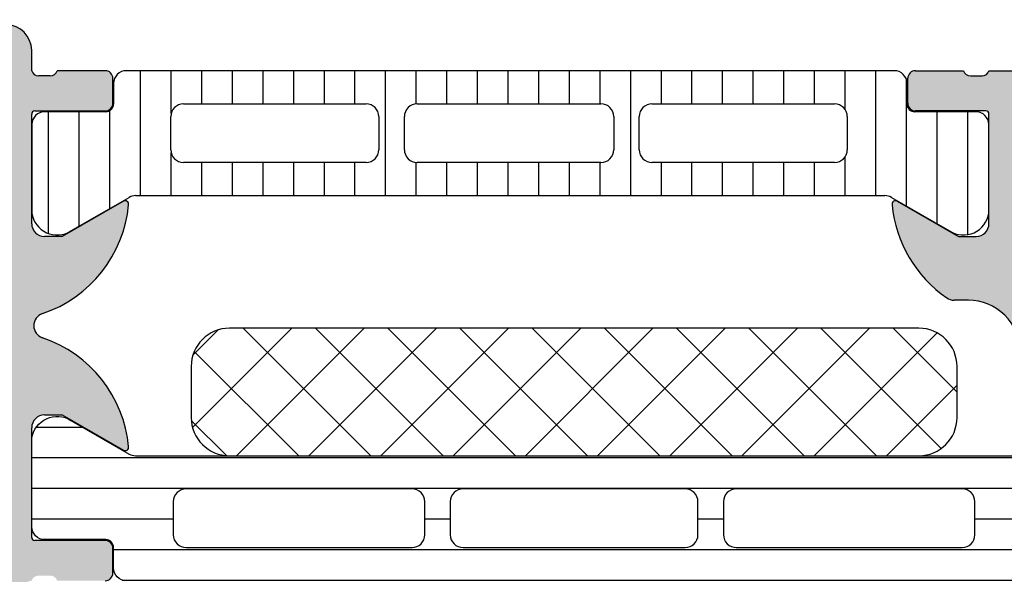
# Model space of a CAD drawing. Header units: millimetres. Extents: x 247761 to 294611, y 172579 to 236863.
# Tile 382 of 596: x 276233 to 276271, y 190640 to 190662. Entities that reach past the tile are written whole.
import ezdxf

# ---------------------------------------------------------------- set-up
doc = ezdxf.new("R2010")
doc.units = ezdxf.units.MM
doc.layers.add('FASÁDA DETAILNÍ', color=4, linetype='Continuous')
doc.layers.add('NOVA', color=240, linetype='Continuous')

# ---------------------------------------------------------------- blocks, each defined once
blk = doc.blocks.new('A$C69D17D4D')
at = {"layer": 'FASÁDA DETAILNÍ'}
h = blk.add_hatch(color=256, dxfattribs=at)
edge = h.paths.add_edge_path()
edge.add_arc((1588.938067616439, 17286.81045535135), 0.120000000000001, 90.0000000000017, 180.0000000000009, ccw=False)
edge.add_line((1588.938067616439, 17286.93045535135), (1591.698065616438, 17286.93045535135))
edge.add_arc((1591.698065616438, 17287.23045535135), 0.3000000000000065, 270, 359.9999999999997)
edge.add_line((1591.998065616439, 17287.23045535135), (1591.998065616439, 17288.21042967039))
edge.add_arc((1591.698065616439, 17288.21042967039), 0.3000000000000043, -8.905553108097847e-14, 90.00000000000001)
edge.add_line((1591.698065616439, 17288.51042967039), (1589.81805461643, 17288.51042967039))
edge.add_arc((1589.550511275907, 17288.58929676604), 0.2789255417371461, -91.16287007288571, -16.42459455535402, ccw=False)
edge.add_line((1589.54485061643, 17288.31042867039), (1589.09125661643, 17288.31042867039))
edge.add_arc((1589.085588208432, 17288.58926611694), 0.2788950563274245, -163.58012358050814, -88.83541062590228, ccw=False)
edge.add_line((1588.818067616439, 17288.51042967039), (1588.818067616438, 17289.31060438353))
edge.add_arc((1587.818067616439, 17289.31060438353), 0.9999999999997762, -1.276038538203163e-11, 89.9999999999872)
edge.add_line((1587.818067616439, 17290.31060438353), (1584.31806026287, 17290.31060438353))
edge.add_arc((1584.318080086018, 17289.31058456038), 1.000019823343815, 90.00113576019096, 179.9988642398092)
edge.add_line((1583.318060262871, 17289.31060438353), (1583.318060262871, 17288.81060438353))
edge.add_line((1583.318060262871, 17288.81060438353), (1585.818060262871, 17288.81060438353))
edge.add_arc((1585.818014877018, 17287.81055899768), 1.000045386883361, 0.0026002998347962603, 89.99739970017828, ccw=False)
edge.add_line((1586.818060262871, 17287.81060438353), (1586.818060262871, 17286.51058607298))
edge.add_arc((1585.818007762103, 17286.51063857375), 1.000052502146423, -89.99699208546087, -0.0030079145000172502, ccw=False)
edge.add_line((1585.818060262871, 17285.51058607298), (1578.818060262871, 17285.51058607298))
edge.add_arc((1578.318060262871, 17286.03570782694), 0.7250881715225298, -133.5961838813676, -46.40381611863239, ccw=False)
edge.add_line((1577.818060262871, 17285.51058607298), (1571.783972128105, 17285.51058607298))
edge.add_arc((1571.784024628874, 17286.51063857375), 1.000052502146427, 180.0030079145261, 269.9969920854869, ccw=False)
edge.add_line((1570.783972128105, 17286.51058607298), (1570.783972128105, 17287.81060438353))
edge.add_arc((1571.784017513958, 17287.81055899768), 1.000045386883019, 90.00260029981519, 179.9973997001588, ccw=False)
edge.add_line((1571.783972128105, 17288.81060438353), (1573.318060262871, 17288.81060438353))
edge.add_line((1573.318060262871, 17288.81060438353), (1573.318060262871, 17289.41061048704))
edge.add_line((1573.318060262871, 17289.41061048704), (1572.218054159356, 17290.51058607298))
edge.add_line((1572.218054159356, 17290.51058607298), (1568.818060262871, 17290.51058607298))
edge.add_line((1568.818060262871, 17290.51058607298), (1568.818060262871, 17263.51068525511))
edge.add_line((1568.818060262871, 17263.51068525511), (1572.218054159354, 17263.51068525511))
edge.add_line((1572.218054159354, 17263.51068525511), (1573.318060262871, 17264.61066084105))
edge.add_line((1573.318060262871, 17264.61066084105), (1573.318060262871, 17265.21066694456))
edge.add_line((1573.318060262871, 17265.21066694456), (1571.783972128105, 17265.21066694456))
edge.add_arc((1571.784017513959, 17266.21071233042), 1.000045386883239, 180.0026002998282, 269.99739970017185, ccw=False)
edge.add_line((1570.783972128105, 17266.21066694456), (1570.783972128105, 17267.51068525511))
edge.add_arc((1571.784024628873, 17267.51063275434), 1.000052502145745, 90.0030079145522, 179.996992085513, ccw=False)
edge.add_line((1571.783972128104, 17268.51068525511), (1577.818060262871, 17268.51068525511))
edge.add_arc((1578.318060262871, 17267.98556350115), 0.7250881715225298, 46.40381611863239, 133.5961838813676, ccw=False)
edge.add_line((1578.818060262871, 17268.51068525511), (1585.818060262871, 17268.51068525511))
edge.add_arc((1585.818007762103, 17267.51063275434), 1.000052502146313, 0.0030079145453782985, 89.99699208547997, ccw=False)
edge.add_line((1586.818060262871, 17267.51068525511), (1586.818060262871, 17266.21066694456))
edge.add_arc((1585.818014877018, 17266.21071233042), 1.000045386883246, -89.9973997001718, -0.0026002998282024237, ccw=False)
edge.add_line((1585.818060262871, 17265.21066694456), (1583.318060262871, 17265.21066694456))
edge.add_line((1583.318060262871, 17265.21066694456), (1583.318060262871, 17264.71066694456))
edge.add_arc((1584.318080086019, 17264.71068676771), 1.000019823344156, 180.0011357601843, 269.9988642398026)
edge.add_line((1584.318060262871, 17263.71066694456), (1588.818060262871, 17263.71066694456))
edge.add_arc((1588.818070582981, 17264.21065662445), 0.4999896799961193, 269.9988173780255, 360.0011826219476)
edge.add_line((1589.318060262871, 17264.21066694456), (1589.318060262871, 17265.21066694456))
edge.add_line((1589.318060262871, 17265.21066694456), (1588.518057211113, 17265.21066694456))
edge.add_line((1588.518057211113, 17265.21066694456), (1588.518057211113, 17268.21068220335))
edge.add_arc((1588.818064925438, 17268.21068489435), 0.3000077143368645, 89.99948607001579, 180.0005139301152, ccw=False)
edge.add_arc((1589.085588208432, 17268.43185616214), 0.2788950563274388, 88.83541062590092, 163.5801235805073, ccw=False)
edge.add_line((1589.09125661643, 17268.71069360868), (1589.54485061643, 17268.71069360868))
edge.add_arc((1589.550511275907, 17268.43182551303), 0.2789255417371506, 16.424594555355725, 91.16287007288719, ccw=False)
edge.add_line((1589.81805461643, 17268.51069260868), (1591.698065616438, 17268.51069260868))
edge.add_arc((1591.698065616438, 17268.81069260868), 0.3000000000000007, 269.9999999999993, 359.9999999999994)
edge.add_line((1591.998065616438, 17268.81069260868), (1591.998065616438, 17269.79066692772))
edge.add_arc((1591.698065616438, 17269.79066692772), 0.3000000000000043, 1.272221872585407e-14, 90.00000000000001)
edge.add_line((1591.698065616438, 17270.09066692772), (1588.938067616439, 17270.09066692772))
edge.add_arc((1588.938067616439, 17270.21066692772), 0.1200000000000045, 180, 269.9999999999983, ccw=False)
edge.add_line((1588.818067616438, 17270.21066692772), (1588.818067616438, 17274.51069260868))
edge.add_arc((1589.318067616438, 17274.51069260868), 0.4999999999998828, 90.00000000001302, 180.0000000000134, ccw=False)
edge.add_line((1589.318067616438, 17275.01069260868), (1590.018067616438, 17275.01069260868))
edge.add_line((1590.018067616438, 17275.01069260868), (1592.410887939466, 17273.62919715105))
edge.add_arc((1592.47994783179, 17273.74881239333), 0.1381197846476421, 239.9999999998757, 367.702437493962)
edge.add_arc((1587.638596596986, 17273.30119400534), 4.999999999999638, 5.34922800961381, 71.29059925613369)
edge.add_arc((1589.402822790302, 17278.51056113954), 0.5000000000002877, 108.70940074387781, 251.29059925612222, ccw=False)
edge.add_arc((1587.638596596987, 17283.71992827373), 4.999999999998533, -71.29059925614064, -5.349228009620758)
edge.add_arc((1592.479947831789, 17283.27230988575), 0.1381197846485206, -7.702437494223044, 119.9999999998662)
edge.add_line((1592.410887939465, 17283.39192512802), (1590.018067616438, 17282.01042967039))
edge.add_line((1590.018067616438, 17282.01042967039), (1589.318067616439, 17282.01042967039))
edge.add_arc((1589.318067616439, 17282.51042967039), 0.5000000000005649, 179.9999999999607, 269.99999999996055, ccw=False)
edge.add_line((1588.818067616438, 17282.51042967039), (1588.818067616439, 17286.81045535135))
edge = h.paths.add_edge_path(flags=16)
edge.add_arc((1570.918066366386, 17271.51067762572), 0.5, 180, 270, ccw=False)
edge.add_line((1570.418066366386, 17271.51067762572), (1570.418066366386, 17283.51058607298))
edge.add_arc((1570.918066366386, 17283.51058607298), 0.5, 90, 180, ccw=False)
edge.add_line((1570.918066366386, 17284.01058607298), (1586.61804805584, 17284.01058607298))
edge.add_arc((1586.61804805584, 17283.51058607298), 0.5, 0, 90, ccw=False)
edge.add_line((1587.11804805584, 17283.51058607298), (1587.11804805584, 17271.51067762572))
edge.add_arc((1586.61804805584, 17271.51067762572), 0.5, -90, 0, ccw=False)
edge.add_line((1586.61804805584, 17271.01067762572), (1585.11804805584, 17271.01067762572))
edge.add_line((1585.11804805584, 17271.01067762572), (1585.11804805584, 17270.51067762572))
edge.add_arc((1584.61804805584, 17270.51067762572), 0.5000000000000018, -89.99999999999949, 0, ccw=False)
edge.add_line((1584.61804805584, 17270.01067762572), (1572.918066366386, 17270.01067762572))
edge.add_arc((1572.918066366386, 17270.51067762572), 0.5, 180, 269.9999999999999, ccw=False)
edge.add_line((1572.418066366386, 17270.51067762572), (1572.418066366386, 17271.01067762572))
edge.add_line((1572.418066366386, 17271.01067762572), (1570.918066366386, 17271.01067762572))
h = blk.add_hatch(dxfattribs=at)
h.set_pattern_fill('_USER', color=256, scale=1.2, angle=90, style=0, pattern_type=0)
h.set_pattern_definition([(90, (0, 0), (-1.2, 7.347638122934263e-17), [])])
edge = h.paths.add_edge_path()
edge.add_line((1622.493950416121, 17283.54357428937), (1624.777607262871, 17282.22510457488))
edge.add_arc((1625.318242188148, 17283.06635722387), 0.9999960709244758, 237.2729839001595, 351.8183919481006)
edge.add_line((1626.308060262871, 17282.92404657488), (1626.308060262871, 17286.40058807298))
edge.add_arc((1625.808064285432, 17286.40059071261), 0.4999959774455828, -0.0003024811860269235, 90.00030248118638)
edge.add_line((1625.808061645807, 17286.90058669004), (1623.408063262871, 17286.90025473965))
edge.add_arc((1623.408063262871, 17287.20025473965), 0.3000000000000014, 180, 269.9999999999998, ccw=False)
edge.add_line((1623.108063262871, 17287.20025473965), (1623.108063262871, 17288.01058607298))
edge.add_arc((1622.60806594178, 17288.01058875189), 0.4999973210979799, -0.0003069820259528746, 90.00030698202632)
edge.add_line((1622.608063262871, 17288.51058607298), (1592.525588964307, 17288.51058607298))
edge.add_arc((1592.525586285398, 17288.01058875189), 0.4999973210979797, 89.99969301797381, 180.0003069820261)
edge.add_line((1592.025588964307, 17288.01058607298), (1592.025588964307, 17287.20025473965))
edge.add_arc((1591.725588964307, 17287.20025473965), 0.3000000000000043, -90, -1.1368683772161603e-13, ccw=False)
edge.add_line((1591.725588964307, 17286.90025473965), (1589.325590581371, 17286.90058669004))
edge.add_arc((1589.325587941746, 17286.40059071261), 0.4999959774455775, 89.99969751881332, 180.0003024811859)
edge.add_line((1588.825591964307, 17286.40058807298), (1588.825591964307, 17282.92404657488))
edge.add_arc((1589.81541003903, 17283.06635722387), 0.9999960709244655, 188.1816080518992, 302.7270160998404)
edge.add_line((1590.356044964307, 17282.22510457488), (1592.639701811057, 17283.54357428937))
edge.add_arc((1592.889701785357, 17283.11056157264), 0.5000000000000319, 90.00005990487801, 119.9999965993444, ccw=False)
edge.add_line((1592.889701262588, 17283.61056157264), (1622.24395096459, 17283.61056157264))
edge.add_arc((1622.243950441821, 17283.11056157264), 0.5000000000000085, 60.0000034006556, 89.99994009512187, ccw=False)
edge = h.paths.add_edge_path(flags=16)
edge.add_line((1601.917233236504, 17284.91057234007), (1594.767208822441, 17284.91058759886))
edge.add_arc((1594.767252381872, 17285.41063115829), 0.5000435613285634, 180.0049911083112, 269.9950088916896, ccw=False)
edge.add_line((1594.267208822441, 17285.41058759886), (1594.267208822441, 17286.71059637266))
edge.add_arc((1594.767221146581, 17286.71056878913), 0.5000123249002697, 90.00141220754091, 179.9968392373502, ccw=False)
edge.add_line((1594.767208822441, 17287.21058111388), (1601.917233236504, 17287.21058111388))
edge.add_arc((1601.917189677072, 17286.71053755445), 0.5000435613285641, 0.004991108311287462, 89.99500889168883, ccw=False)
edge.add_line((1602.417233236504, 17286.71058111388), (1602.417233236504, 17285.41057234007))
edge.add_arc((1601.917189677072, 17285.4106158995), 0.5000435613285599, -89.99500889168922, -0.004991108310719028, ccw=False)
edge = h.paths.add_edge_path(flags=16)
edge.add_line((1620.267232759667, 17284.91057234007), (1613.117206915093, 17284.91057234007))
edge.add_arc((1613.117250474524, 17285.4106158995), 0.5000435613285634, 180.0049911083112, 269.9950088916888, ccw=False)
edge.add_line((1612.617206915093, 17285.41057234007), (1612.617206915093, 17286.71058111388))
edge.add_arc((1613.117250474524, 17286.71053755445), 0.5000435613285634, 90.00499110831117, 179.9950088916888, ccw=False)
edge.add_line((1613.117206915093, 17287.21058111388), (1620.267232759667, 17287.21058111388))
edge.add_arc((1620.267189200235, 17286.71053755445), 0.5000435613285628, 0.004991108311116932, 89.99500889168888, ccw=False)
edge.add_line((1620.767232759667, 17286.71058111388), (1620.767232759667, 17285.41057234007))
edge.add_arc((1620.267189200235, 17285.4106158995), 0.5000435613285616, -89.99500889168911, -0.004991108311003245, ccw=False)
edge = h.paths.add_edge_path(flags=16)
edge.add_line((1611.117206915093, 17284.91057234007), (1603.917233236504, 17284.91057234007))
edge.add_arc((1603.917182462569, 17285.41052156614), 0.4999492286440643, -180.00581885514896, -89.99418114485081, ccw=False)
edge.add_line((1603.417233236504, 17285.41057234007), (1603.417233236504, 17286.71058111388))
edge.add_arc((1603.91718246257, 17286.71063188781), 0.4999492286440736, 89.99418114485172, 180.0058188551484, ccw=False)
edge.add_line((1603.917233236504, 17287.21058111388), (1611.117206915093, 17287.21058111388))
edge.add_arc((1611.117257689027, 17286.71063188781), 0.4999492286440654, -0.005818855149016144, 90.00581885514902, ccw=False)
edge.add_line((1611.617206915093, 17286.71058111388), (1611.617206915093, 17285.41057234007))
edge.add_arc((1611.117257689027, 17285.41052156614), 0.4999492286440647, -90.00581885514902, 0.005818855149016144, ccw=False)
h = blk.add_hatch(color=256, dxfattribs=at)
edge = h.paths.add_edge_path()
edge.add_arc((1643.317992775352, 17223.5106535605), 0.5000674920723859, -89.99226754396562, -0.007732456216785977, ccw=False)
edge.add_line((1643.318060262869, 17223.01058607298), (1639.31806026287, 17223.01058607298))
edge.add_arc((1639.318127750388, 17223.5106535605), 0.5000674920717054, 180.0077324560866, 269.99226754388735, ccw=False)
edge.add_line((1638.81806026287, 17223.51058607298), (1638.818060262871, 17224.81063490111))
edge.add_arc((1639.31809716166, 17224.81059800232), 0.5000369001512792, 90.00422797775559, 179.9957720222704, ccw=False)
edge.add_line((1639.318060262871, 17225.31063490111), (1639.81806026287, 17225.31063490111))
edge.add_line((1639.81806026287, 17225.31063490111), (1639.81806026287, 17224.31063490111))
edge.add_line((1639.81806026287, 17224.31063490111), (1641.318060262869, 17224.31063490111))
edge.add_arc((1641.318097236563, 17225.31059792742), 0.9999630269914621, 269.9978814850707, 360.0021185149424)
edge.add_line((1642.318060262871, 17225.31063490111), (1642.31806026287, 17229.31063490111))
edge.add_arc((1641.317983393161, 17229.3105580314), 1.000076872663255, 0.004403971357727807, 89.99559602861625)
edge.add_line((1641.318060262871, 17230.31063490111), (1639.81806026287, 17230.31063490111))
edge.add_line((1639.81806026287, 17230.31063490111), (1639.81806026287, 17229.31063490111))
edge.add_line((1639.81806026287, 17229.31063490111), (1639.31806026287, 17229.31063490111))
edge.add_arc((1639.318002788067, 17229.81057742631), 0.4999425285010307, -180.00658688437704, -89.99341311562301, ccw=False)
edge.add_line((1638.81806026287, 17229.81063490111), (1638.81806026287, 17232.61062269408))
edge.add_arc((1639.318060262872, 17232.61062269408), 0.5000000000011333, 90.0000000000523, 180.0000000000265, ccw=False)
edge.add_line((1639.318060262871, 17233.11062269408), (1639.51806026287, 17233.11062269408))
edge.add_arc((1639.51806026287, 17232.61062269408), 0.5000000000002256, -2.609112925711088e-11, 89.99999999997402, ccw=False)
edge.add_line((1640.01806026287, 17232.61062269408), (1640.01806026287, 17232.11062269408))
edge.add_arc((1640.518095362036, 17232.11065779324), 0.500035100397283, 180.0040217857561, 269.9959782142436)
edge.add_line((1640.51806026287, 17231.61062269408), (1641.318063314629, 17231.61062269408))
edge.add_arc((1641.318046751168, 17232.11063925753), 0.5000165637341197, -89.99810203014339, -0.001897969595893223)
edge.add_line((1641.818063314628, 17232.11062269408), (1641.818063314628, 17263.41061659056))
edge.add_line((1641.818063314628, 17263.41061659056), (1641.385666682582, 17269.44907421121))
edge.add_arc((1640.386446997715, 17269.41061815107), 0.9999594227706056, 2.20400286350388, 89.99999999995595)
edge.add_line((1640.386446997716, 17270.41057757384), (1633.71799478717, 17270.41057757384))
edge.add_arc((1633.717994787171, 17269.91057757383), 0.5000000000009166, 90.00000000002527, 179.9999999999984)
edge.add_line((1633.21799478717, 17269.91057757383), (1633.21799478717, 17269.01057757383))
edge.add_arc((1632.717994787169, 17269.01057757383), 0.5000000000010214, -89.99999999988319, 1.425064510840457e-10, ccw=False)
edge.add_line((1632.71799478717, 17268.51057757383), (1631.317993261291, 17268.51057757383))
edge.add_arc((1631.050472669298, 17268.43174112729), 0.278895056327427, 16.41987641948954, 91.1645893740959)
edge.add_line((1631.044804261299, 17268.71057857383), (1630.591210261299, 17268.71057857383))
edge.add_arc((1630.585549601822, 17268.43171047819), 0.2789255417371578, 88.83712992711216, 163.575405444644)
edge.add_line((1630.318006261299, 17268.51057757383), (1628.437995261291, 17268.51057757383))
edge.add_arc((1628.437995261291, 17268.81057757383), 0.3000000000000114, 180.0000000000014, 270, ccw=False)
edge.add_line((1628.137995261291, 17268.81057757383), (1628.137995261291, 17269.79055189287))
edge.add_arc((1628.437995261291, 17269.79055189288), 0.2999999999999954, 90.0000000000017, 180.0000000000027, ccw=False)
edge.add_line((1628.437995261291, 17270.09055189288), (1631.197993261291, 17270.09055189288))
edge.add_arc((1631.197993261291, 17270.21055189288), 0.1200000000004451, 269.9999999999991, 360)
edge.add_line((1631.317993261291, 17270.21055189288), (1631.317993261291, 17274.51057757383))
edge.add_arc((1630.817993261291, 17274.51057757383), 0.5000000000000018, -8.014997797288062e-13, 89.9999999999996)
edge.add_line((1630.817993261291, 17275.01057757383), (1630.117993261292, 17275.01057757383))
edge.add_line((1630.117993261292, 17275.01057757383), (1627.725172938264, 17273.62908211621))
edge.add_arc((1627.65611304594, 17273.74869735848), 0.1381197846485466, -180.0000000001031, -60.000000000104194, ccw=False)
edge.add_line((1627.517993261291, 17273.74869735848), (1627.517993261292, 17277.51057757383))
edge.add_arc((1625.517993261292, 17277.51057757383), 1.999999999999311, 6.730053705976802e-12, 90.00000000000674)
edge.add_line((1625.517993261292, 17279.51057757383), (1624.949997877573, 17279.51057757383))
edge.add_arc((1624.949997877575, 17280.01057757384), 0.5000000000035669, 235.5209282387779, 269.99999999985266, ccw=False)
edge.add_arc((1627.497471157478, 17283.72007617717), 4.999999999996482, 185.3492280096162, 235.5209282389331, ccw=False)
edge.add_arc((1622.656119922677, 17283.27245778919), 0.1381197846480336, 60.00000000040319, 187.7024374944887, ccw=False)
edge.add_line((1622.725179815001, 17283.39207303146), (1625.118000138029, 17282.01057757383))
edge.add_line((1625.118000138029, 17282.01057757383), (1625.818000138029, 17282.01057757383))
edge.add_arc((1625.818000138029, 17282.51057757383), 0.5, 270, 360)
edge.add_line((1626.318000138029, 17282.51057757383), (1626.318000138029, 17286.81060325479))
edge.add_arc((1626.198000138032, 17286.81060325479), 0.1199999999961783, 1.272221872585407e-14, 89.9999999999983)
edge.add_line((1626.198000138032, 17286.93060325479), (1623.438002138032, 17286.93060325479))
edge.add_arc((1623.438002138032, 17287.23060325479), 0.2999999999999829, -180, -89.99999999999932, ccw=False)
edge.add_line((1623.138002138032, 17287.23060325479), (1623.138002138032, 17288.21057757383))
edge.add_arc((1623.438002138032, 17288.21057757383), 0.300000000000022, 90.00000000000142, 180, ccw=False)
edge.add_line((1623.438002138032, 17288.51057757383), (1625.318013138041, 17288.51057757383))
edge.add_arc((1625.585556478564, 17288.58944466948), 0.2789255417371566, 196.424594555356, 271.1628700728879)
edge.add_line((1625.591217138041, 17288.31057657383), (1626.044811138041, 17288.31057657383))
edge.add_arc((1626.050479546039, 17288.58941402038), 0.2788950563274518, 268.8354106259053, 343.5801235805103)
edge.add_line((1626.318000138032, 17288.51057757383), (1629.318058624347, 17288.51057757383))
edge.add_line((1629.318058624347, 17288.51057757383), (1630.018161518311, 17287.8105052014))
edge.add_line((1630.018161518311, 17287.8105052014), (1630.018161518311, 17287.21049909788))
edge.add_line((1630.018161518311, 17287.21049909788), (1628.418155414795, 17287.21049909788))
edge.add_arc((1628.418164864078, 17286.7104896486), 0.5000094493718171, 90.00108278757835, 179.9989172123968)
edge.add_line((1627.918155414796, 17286.71049909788), (1627.918155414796, 17286.31507101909))
edge.add_arc((1628.418155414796, 17286.31507101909), 0.5000000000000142, 180.0000000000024, 195.0000000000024)
edge.add_line((1627.935192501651, 17286.18566149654), (1628.319401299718, 17284.75177474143))
edge.add_arc((1629.285327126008, 17285.01059378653), 1.000000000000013, 195.0000000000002, 270.0000000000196)
edge.add_line((1629.285327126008, 17284.01059378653), (1635.01814931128, 17284.01059378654))
edge.add_line((1635.01814931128, 17284.01059378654), (1635.01814931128, 17287.21049909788))
edge.add_line((1635.01814931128, 17287.21049909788), (1634.218161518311, 17287.21049909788))
edge.add_line((1634.218161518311, 17287.21049909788), (1634.218161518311, 17287.8105052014))
edge.add_line((1634.218161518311, 17287.8105052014), (1635.430594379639, 17288.51048689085))
edge.add_line((1635.430594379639, 17288.51048689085), (1636.51814931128, 17288.51048689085))
edge.add_line((1636.51814931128, 17288.51048689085), (1636.51814931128, 17273.51057757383))
edge.add_arc((1637.01814931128, 17273.51057757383), 0.5000000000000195, 179.9999999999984, 270.0000000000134)
edge.add_line((1637.01814931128, 17273.01057757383), (1642.81806026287, 17273.01057757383))
edge.add_arc((1642.818060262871, 17272.01057757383), 1, 0, 90.0000000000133, ccw=False)
edge.add_line((1643.818060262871, 17272.01057757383), (1643.818060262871, 17223.51058607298))
edge = h.paths.add_edge_path(flags=16)
edge.add_line((1634.218161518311, 17282.41059378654), (1629.818161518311, 17282.41059378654))
edge.add_arc((1629.818161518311, 17281.91059378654), 0.5000000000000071, 90.00000000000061, 179.9999999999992)
edge.add_line((1629.318161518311, 17281.91059378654), (1629.318161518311, 17277.51059378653))
edge.add_arc((1629.818161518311, 17277.51059378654), 0.4999999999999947, 179.9999999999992, 270.0000000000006)
edge.add_line((1629.818161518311, 17277.01059378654), (1634.218161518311, 17277.01059378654))
edge.add_arc((1634.218161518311, 17277.51059378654), 0.5, 270, 360)
edge.add_line((1634.718161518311, 17277.51059378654), (1634.718161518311, 17281.91059378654))
edge.add_arc((1634.218161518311, 17281.91059378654), 0.4999999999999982, 1.272221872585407e-14, 90.00000000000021)
h = blk.add_hatch(dxfattribs=at)
h.set_pattern_fill('NETZ', color=256, scale=2, angle=45, style=0)
h.set_pattern_definition([(45, (0, 0), (-1.414213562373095, 1.414213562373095), []), (135, (0, 0), (-1.414213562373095, -1.414213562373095), [])])
h.paths.add_polyline_path([(1623.566983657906, 17278.41132086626, -0.4142135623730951), (1625.066983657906, 17276.91132086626), (1625.066983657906, 17274.91132086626, -0.4142135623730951), (1623.566983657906, 17273.41132086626), (1596.566983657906, 17273.41132086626, -0.4142135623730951), (1595.066983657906, 17274.91132086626), (1595.066983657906, 17276.91132086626, -0.4142135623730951), (1596.566983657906, 17278.41132086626)])
h = blk.add_hatch(dxfattribs=at)
h.set_pattern_fill('LINIE', color=256, scale=1.2, angle=180, style=0)
h.set_pattern_definition([(180, (1631.942673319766, 17287.79354819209), (-1.469551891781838e-16, -1.2), [])])
edge = h.paths.add_edge_path()
edge.add_arc((1628.407976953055, 17269.81977573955), 0.2999999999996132, 89.99792470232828, 179.9979247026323)
edge.add_line((1628.107976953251, 17269.81978660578), (1628.107948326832, 17269.00945527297))
edge.add_arc((1627.607951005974, 17269.00947070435), 0.4999973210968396, 269.9976177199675, 359.99823168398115, ccw=False)
edge.add_line((1627.60793021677, 17268.50947338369), (1626.766857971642, 17268.5081528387))
edge.add_arc((1626.766857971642, 17268.3081528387), 0.2000000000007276, 90.00000000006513, 180)
edge.add_line((1626.566857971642, 17268.3081528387), (1626.566857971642, 17264.20815283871))
edge.add_arc((1626.066857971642, 17264.20815283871), 0.5, -90, 0, ccw=False)
edge.add_line((1626.066857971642, 17263.70815283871), (1625.236108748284, 17263.70815283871))
edge.add_arc((1625.236108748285, 17264.70815283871), 1, 195.0000000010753, 269.99999999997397, ccw=False)
edge.add_line((1624.270182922, 17264.44933379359), (1624.066857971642, 17265.20815283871))
edge.add_line((1624.066857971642, 17265.20815283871), (1625.066857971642, 17265.20815283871))
edge.add_line((1625.066857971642, 17265.20815283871), (1625.066857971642, 17267.5081528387))
edge.add_arc((1624.062731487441, 17267.50644359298), 1.004127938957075, 0.097530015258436, 89.76591227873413)
edge.add_line((1624.066833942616, 17268.51056315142), (1621.066955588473, 17268.51056315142))
edge.add_arc((1621.070983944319, 17267.50644380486), 1.004127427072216, 90.22985967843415, 179.9024820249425)
edge.add_line((1620.066857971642, 17267.5081528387), (1620.066857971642, 17265.20815283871))
edge.add_line((1620.066857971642, 17265.20815283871), (1621.066857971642, 17265.20815283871))
edge.add_line((1621.066857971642, 17265.20815283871), (1620.863533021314, 17264.44933379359))
edge.add_arc((1619.89760719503, 17264.70815283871), 1.000000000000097, 270, 344.99999999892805, ccw=False)
edge.add_line((1619.89760719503, 17263.70815283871), (1619.066857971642, 17263.70815283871))
edge.add_arc((1619.066857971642, 17264.20815283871), 0.5, 180, 270, ccw=False)
edge.add_line((1618.566857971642, 17264.20815283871), (1618.566857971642, 17268.3081528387))
edge.add_arc((1618.362684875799, 17268.3064242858), 0.2041804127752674, 0.485061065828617, 88.84413105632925)
edge.add_line((1618.366803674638, 17268.51056315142), (1592.525436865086, 17268.51058607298))
edge.add_arc((1592.52545229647, 17269.01058339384), 0.4999973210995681, 179.9976177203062, 269.9982316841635, ccw=False)
edge.add_line((1592.025454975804, 17269.01060418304), (1592.025483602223, 17269.82093551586))
edge.add_arc((1591.725483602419, 17269.82094638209), 0.3000000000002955, 359.9979247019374, 449.9979247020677)
edge.add_line((1591.725494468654, 17270.1209463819), (1589.325496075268, 17270.12070136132))
edge.add_arc((1589.325511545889, 17270.62069733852), 0.4999959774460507, 179.9976222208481, 269.99822718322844, ccw=False)
edge.add_line((1588.825515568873, 17270.62071808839), (1588.825642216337, 17274.0972595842))
edge.add_arc((1589.815455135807, 17273.95491308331), 0.9999960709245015, 57.27090860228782, 171.8163166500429, ccw=False)
edge.add_line((1590.356120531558, 17274.79614614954), (1592.639729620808, 17273.47759372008))
edge.add_arc((1592.889745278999, 17273.91059738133), 0.4999999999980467, 239.9979281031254, 269.9978647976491)
edge.add_line((1592.889726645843, 17273.41059738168), (1627.243995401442, 17273.40951106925))
edge.add_arc((1627.244012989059, 17273.90951106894), 0.500000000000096, 269.9979846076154, 299.9979213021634)
edge.add_line((1627.493997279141, 17273.4764892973), (1629.777701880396, 17274.79487629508))
edge.add_arc((1630.31830633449, 17273.95360406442), 0.9999960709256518, 8.17953275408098, 122.72494080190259, ccw=False)
edge.add_line((1631.308129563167, 17274.09587886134), (1631.308002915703, 17270.61933736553))
edge.add_arc((1630.808006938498, 17270.61935283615), 0.4999959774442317, 269.9976222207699, 359.9982271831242, ccw=False)
edge.add_line((1630.807986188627, 17270.11935685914), (1628.407987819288, 17270.11977573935))
edge = h.paths.add_edge_path(flags=16)
edge.add_line((1604.216864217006, 17270.31005134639), (1604.216864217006, 17271.61004545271))
edge.add_arc((1603.716867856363, 17271.61004909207), 0.4999963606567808, 359.9995829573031, 450.0004170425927)
edge.add_line((1603.716864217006, 17272.11004545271), (1594.866870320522, 17272.11004545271))
edge.add_arc((1594.866866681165, 17271.61004909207), 0.499996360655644, 89.99958295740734, 180.0004170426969)
edge.add_line((1594.366870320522, 17271.61004545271), (1594.366870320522, 17270.31005134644))
edge.add_arc((1594.866870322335, 17270.31003477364), 0.5000000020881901, 179.9981008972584, 269.9999997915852)
edge.add_line((1594.866870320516, 17269.81003477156), (1603.716864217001, 17269.81003477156))
edge.add_arc((1603.716864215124, 17270.31003477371), 0.5000000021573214, 270.0000002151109, 360.0018990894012)
edge = h.paths.add_edge_path(flags=16)
edge.add_arc((1614.416870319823, 17270.31003477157), 0.5, 269.9999999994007, 360)
edge.add_line((1614.916870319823, 17270.31003477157), (1614.916870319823, 17271.61004545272))
edge.add_arc((1614.416870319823, 17271.61004545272), 0.5, 0, 90.00000000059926)
edge.add_line((1614.416870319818, 17272.11004545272), (1605.716864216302, 17272.11004545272))
edge.add_arc((1605.716864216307, 17271.61004545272), 0.499999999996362, 90.00000000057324, 179.9999999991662)
edge.add_line((1605.216864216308, 17271.61004545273), (1605.216864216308, 17270.31003477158))
edge.add_arc((1605.716864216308, 17270.31003477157), 0.5000000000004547, 179.9999999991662, 269.9999999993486)
edge.add_line((1605.716864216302, 17269.81003477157), (1614.416870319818, 17269.81003477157))
edge = h.paths.add_edge_path(flags=16)
edge.add_arc((1616.416866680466, 17271.61004909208), 0.499996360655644, 89.99958295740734, 180.0004170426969)
edge.add_line((1615.916870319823, 17271.61004545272), (1615.916870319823, 17270.31005134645))
edge.add_arc((1616.416870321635, 17270.31003477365), 0.5000000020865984, 179.9981008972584, 269.9999997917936)
edge.add_line((1616.416870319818, 17269.81003477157), (1625.266879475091, 17269.81003477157))
edge.add_arc((1625.266879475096, 17270.31001951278), 0.4999847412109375, 269.9999999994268, 360)
edge.add_line((1625.766864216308, 17270.31001951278), (1625.766864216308, 17271.61003019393))
edge.add_arc((1625.266848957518, 17271.61003019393), 0.5000152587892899, 0, 90.0000000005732)
edge.add_line((1625.266848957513, 17272.11004545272), (1616.416870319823, 17272.11004545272))
for p, q in [((1588.818067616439, 17288.51042967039), (1588.818067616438, 17289.31060438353)), ((1589.54485061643, 17288.31042867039), (1589.09125661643, 17288.31042867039)), ((1591.698065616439, 17288.51042967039), (1589.81805461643, 17288.51042967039)), ((1591.998065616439, 17287.23045535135), (1591.998065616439, 17288.21042967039)), ((1622.608063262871, 17288.51058607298), (1592.525588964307, 17288.51058607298)), ((1623.138002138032, 17287.23060325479), (1623.138002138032, 17288.21057757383)), ((1623.438002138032, 17288.51057757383), (1625.318013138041, 17288.51057757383)), ((1625.591217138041, 17288.31057657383), (1626.044811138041, 17288.31057657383)), ((1626.318000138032, 17288.51057757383), (1629.318058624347, 17288.51057757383)), ((1592.025588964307, 17288.01058607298), (1592.025588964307, 17287.20025473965)), ((1623.108063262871, 17287.20025473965), (1623.108063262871, 17288.01058607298)), ((1594.767208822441, 17287.21058111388), (1601.917233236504, 17287.21058111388)), ((1603.917233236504, 17287.21058111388), (1611.117206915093, 17287.21058111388)), ((1613.117206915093, 17287.21058111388), (1620.267232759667, 17287.21058111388)), ((1588.818067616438, 17282.51042967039), (1588.818067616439, 17286.81045535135)), ((1588.938067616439, 17286.93045535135), (1591.698065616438, 17286.93045535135)), ((1591.725588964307, 17286.90025473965), (1589.325590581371, 17286.90058669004)), ((1594.267208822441, 17285.41058759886), (1594.267208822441, 17286.71059637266)), ((1602.417233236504, 17286.71058111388), (1602.417233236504, 17285.41057234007)), ((1603.417233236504, 17285.41057234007), (1603.417233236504, 17286.71058111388)), ((1611.617206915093, 17286.71058111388), (1611.617206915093, 17285.41057234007)), ((1612.617206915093, 17285.41057234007), (1612.617206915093, 17286.71058111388)), ((1620.767232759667, 17286.71058111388), (1620.767232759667, 17285.41057234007)), ((1625.808061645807, 17286.90058669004), (1623.408063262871, 17286.90025473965)), ((1626.198000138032, 17286.93060325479), (1623.438002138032, 17286.93060325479)), ((1626.318000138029, 17282.51057757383), (1626.318000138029, 17286.81060325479)), ((1588.825591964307, 17286.40058807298), (1588.825591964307, 17282.92404657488)), ((1626.308060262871, 17282.92404657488), (1626.308060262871, 17286.40058807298)), ((1601.917233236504, 17284.91057234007), (1594.767208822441, 17284.91058759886)), ((1611.117206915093, 17284.91057234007), (1603.917233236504, 17284.91057234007)), ((1620.267232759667, 17284.91057234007), (1613.117206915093, 17284.91057234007)), ((1590.356044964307, 17282.22510457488), (1592.639701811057, 17283.54357428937)), ((1592.889701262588, 17283.61056157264), (1622.24395096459, 17283.61056157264)), ((1622.493950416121, 17283.54357428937), (1624.777607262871, 17282.22510457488)), ((1592.410887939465, 17283.39192512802), (1590.018067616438, 17282.01042967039)), ((1622.725179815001, 17283.39207303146), (1625.118000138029, 17282.01057757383)), ((1590.018067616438, 17282.01042967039), (1589.318067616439, 17282.01042967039)), ((1625.118000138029, 17282.01057757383), (1625.818000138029, 17282.01057757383)), ((1625.517993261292, 17279.51057757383), (1624.949997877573, 17279.51057757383)), ((1589.318067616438, 17275.01069260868), (1590.018067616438, 17275.01069260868)), ((1590.018067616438, 17275.01069260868), (1592.410887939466, 17273.62919715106)), ((1588.818067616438, 17270.21066692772), (1588.818067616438, 17274.51069260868)), ((1591.698065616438, 17270.09066692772), (1588.938067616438, 17270.09066692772)), ((1591.998065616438, 17268.81069260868), (1591.998065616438, 17269.79066692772))]:
    blk.add_line(p, q, dxfattribs=at)
for points in [[(1596.566983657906, 17273.41132086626), (1623.566983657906, 17273.41132086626, 0.414213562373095), (1625.066983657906, 17274.91132086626), (1625.066983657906, 17276.91132086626, 0.414213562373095), (1623.566983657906, 17278.41132086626), (1596.566983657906, 17278.41132086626, 0.414213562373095), (1595.066983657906, 17276.91132086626), (1595.066983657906, 17274.91132086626, 0.414213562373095)], [(1604.216864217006, 17270.31005134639), (1604.216864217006, 17271.61004545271, 0.414217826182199), (1603.716864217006, 17272.11004545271), (1594.866870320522, 17272.11004545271, 0.4142178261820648), (1594.366870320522, 17271.61004545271), (1594.366870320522, 17270.31005134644, 0.4142232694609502), (1594.866870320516, 17269.81003477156), (1603.716864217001, 17269.81003477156, 0.4142232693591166)], [(1614.416870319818, 17269.81003477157, 0.4142135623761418), (1614.916870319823, 17270.31003477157), (1614.916870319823, 17271.61004545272, 0.4142135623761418), (1614.416870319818, 17272.11004545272), (1605.716864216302, 17272.11004545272, 0.4142135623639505), (1605.216864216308, 17271.61004545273), (1605.216864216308, 17270.31003477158, 0.414213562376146), (1605.716864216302, 17269.81003477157)], [(1616.416870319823, 17272.11004545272, 0.4142178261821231), (1615.916870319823, 17271.61004545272), (1615.916870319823, 17270.31005134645, 0.4142232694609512), (1616.416870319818, 17269.81003477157), (1625.266879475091, 17269.81003477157, 0.4142135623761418), (1625.766864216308, 17270.31001951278), (1625.766864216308, 17271.61003019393, 0.4142135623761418), (1625.266848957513, 17272.11004545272)]]:
    blk.add_lwpolyline(points, format="xyb", close=True, dxfattribs=at)
blk.add_lwpolyline([(1592.525436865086, 17268.51058607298, -0.4142167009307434), (1592.025454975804, 17269.01060418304), (1592.025483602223, 17269.82093551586, 0.414213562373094), (1591.725494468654, 17270.1209463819), (1589.325496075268, 17270.12070136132, -0.414216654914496), (1588.825515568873, 17270.62071808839), (1588.825642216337, 17274.0972595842, -0.5460410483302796), (1590.356120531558, 17274.79614614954), (1592.639729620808, 17273.47759372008, 0.1316522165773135), (1592.889726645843, 17273.41059738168), (1627.243995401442, 17273.40951106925, 0.1316522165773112)], format="xyb", dxfattribs=at)
for centre, radius, start, end in [((1587.818067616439, 17289.31060438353), 0.9999999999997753, 0, 89.99999999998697), ((1589.085588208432, 17288.58926611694), 0.2788950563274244, 196.4198764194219, 271.1645893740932), ((1589.550511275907, 17288.58929676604), 0.2789255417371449, 268.8371299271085, 343.575405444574), ((1591.698065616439, 17288.21042967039), 0.3000000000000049, 0, 90), ((1592.525586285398, 17288.01058875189), 0.4999973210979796, 89.99969301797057, 180.0003069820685), ((1622.60806594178, 17288.01058875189), 0.4999973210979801, 359.9996930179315, 90.00030698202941), ((1623.438002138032, 17288.21057757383), 0.3000000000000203, 90, 180), ((1625.585556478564, 17288.58944466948), 0.2789255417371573, 196.424594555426, 271.1628700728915), ((1626.050479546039, 17288.58941402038), 0.2788950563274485, 268.8354106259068, 343.5801235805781), ((1591.698065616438, 17287.23045535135), 0.3000000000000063, 270, 0), ((1591.725588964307, 17287.20025473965), 0.3000000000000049, 270, 0), ((1594.767221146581, 17286.71056878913), 0.500012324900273, 90.00141220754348, 179.9968392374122), ((1601.917189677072, 17286.71053755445), 0.500043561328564, 0.004991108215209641, 89.9950088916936), ((1603.91718246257, 17286.71063188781), 0.4999492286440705, 89.99418114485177, 180.0058188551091), ((1611.117257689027, 17286.71063188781), 0.4999492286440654, 359.9941811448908, 90.00581885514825), ((1613.117250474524, 17286.71053755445), 0.5000435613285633, 90.00499110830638, 179.9950088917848), ((1620.267189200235, 17286.71053755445), 0.5000435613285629, 0.004991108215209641, 89.9950088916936), ((1623.408063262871, 17287.20025473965), 0.3000000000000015, 180, 270), ((1623.438002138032, 17287.23060325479), 0.2999999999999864, 180, 270), ((1588.938067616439, 17286.81045535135), 0.1199999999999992, 90, 180), ((1589.325587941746, 17286.40059071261), 0.4999959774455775, 89.9996975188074, 180.0003024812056), ((1625.808064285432, 17286.40059071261), 0.4999959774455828, 359.9996975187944, 90.00030248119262), ((1626.198000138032, 17286.81060325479), 0.1199999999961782, 0, 90), ((1594.767252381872, 17285.41063115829), 0.5000435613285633, 180.0049911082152, 269.9950088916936), ((1601.917189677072, 17285.4106158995), 0.5000435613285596, 270.0049911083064, 359.9950088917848), ((1603.917182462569, 17285.41052156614), 0.4999492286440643, 179.9941811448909, 270.0058188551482), ((1611.117257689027, 17285.41052156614), 0.4999492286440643, 269.9941811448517, 0.005818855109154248), ((1613.117250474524, 17285.4106158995), 0.5000435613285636, 180.0049911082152, 269.9950088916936), ((1620.267189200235, 17285.4106158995), 0.5000435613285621, 270.0049911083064, 359.9950088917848), ((1592.889701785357, 17283.11056157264), 0.5000000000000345, 90.00005990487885, 119.999996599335), ((1622.243950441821, 17283.11056157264), 0.5000000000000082, 60.00000340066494, 89.99994009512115), ((1587.638596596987, 17283.71992827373), 4.999999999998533, 288.7094007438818, 354.6507719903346), ((1592.479947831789, 17283.27230988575), 0.1381197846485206, 352.297562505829, 119.9999999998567), ((1622.656119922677, 17283.27245778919), 0.1381197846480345, 60.00000000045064, 187.7024374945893), ((1627.497471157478, 17283.72007617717), 4.999999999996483, 185.3492280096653, 235.5209282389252), ((1589.81541003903, 17283.06635722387), 0.99999607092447, 188.1816080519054, 302.7270160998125), ((1625.318242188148, 17283.06635722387), 0.9999960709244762, 237.2729839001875, 351.8183919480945), ((1589.318067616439, 17282.51042967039), 0.500000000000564, 180, 269.9999999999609), ((1625.818000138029, 17282.51057757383), 0.5, 270, 0), ((1624.949997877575, 17280.01057757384), 0.5000000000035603, 235.5209282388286, 269.9999999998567), ((1625.517993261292, 17277.51057757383), 1.999999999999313, 0, 90.00000000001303), ((1589.402822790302, 17278.51056113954), 0.5000000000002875, 108.7094007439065, 251.2905992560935), ((1587.638596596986, 17273.30119400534), 4.999999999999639, 5.349228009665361, 71.2905992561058), ((1589.318067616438, 17274.51069260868), 0.4999999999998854, 90.00000000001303, 180), ((1592.47994783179, 17273.74881239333), 0.1381197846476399, 239.9999999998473, 7.702437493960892), ((1588.938067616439, 17270.21066692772), 0.1200000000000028, 180, 270), ((1591.698065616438, 17269.79066692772), 0.3000000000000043, 0, 90), ((1591.698065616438, 17268.81069260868), 0.3000000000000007, 270, 0)]:
    blk.add_arc(centre, radius, start, end, dxfattribs=at)

msp = doc.modelspace()

# ---------------------------------------------------------------- block references
at = {"layer": 'NOVA', "ltscale": 300}
msp.add_blockref('A$C69D17D4D', (274644.5174331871, 173371.2585875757), dxfattribs=at)

doc.saveas('drawing.dxf')
